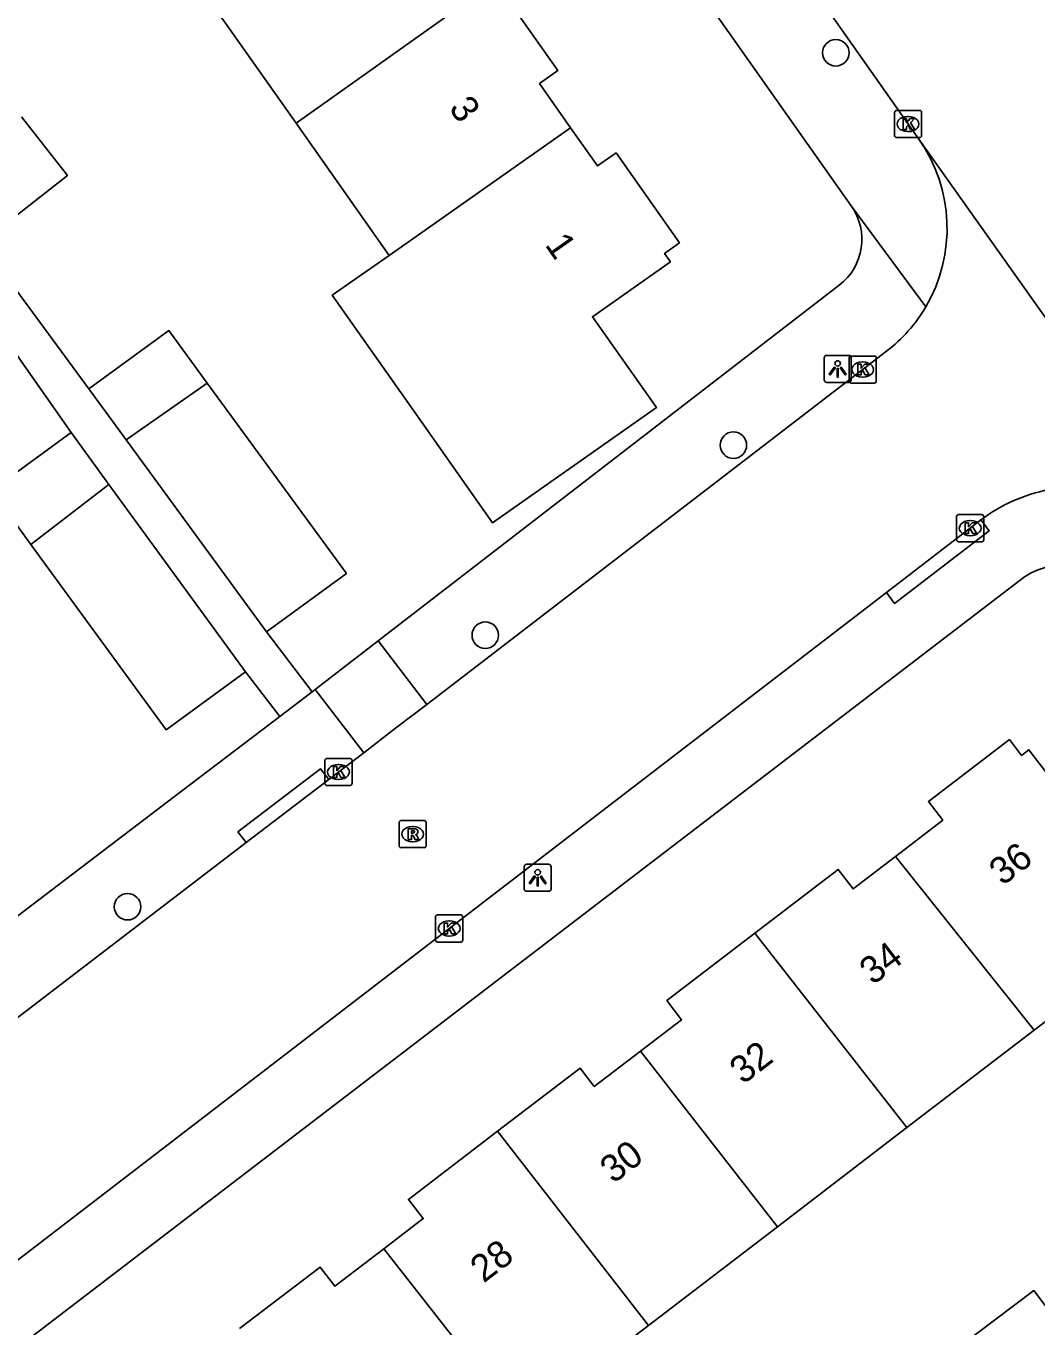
# Model space of a CAD drawing. Extents: x 159353 to 160616, y 385893 to 387321.
# Drawn here: x 160164.73 to 160202.02, y 386869.22 to 386917.21 of the extents above; entities that cross this region are included whole.
import ezdxf

# ---------------------------------------------------------------- set-up
doc = ezdxf.new("R2010")
doc.units = 0
for name, color, linetype in [('IMGEO_Boom', 7, 'Continuous'), ('IMGEO_Kolk', 7, 'Continuous'), ('IMGEO_Lichtpunt', 7, 'Continuous'), ('IMGEO_Muur', 7, 'Continuous'), ('IMGEO_Pand', 7, 'Continuous'), ('IMGEO_Pand_nummerreeks', 7, 'Continuous'), ('IMGEO_Rijbaan_lokaal_gesloten', 7, 'Continuous'), ('IMGEO_Rijbaan_lokaal_open', 7, 'Continuous'), ('IMGEO_Rioolput', 7, 'Continuous'), ('IMGEO_Voetpad_open', 7, 'Continuous')]:
    doc.layers.add(name, color=color, linetype=linetype)

msp = doc.modelspace()

# ---------------------------------------------------------------- linework, layer by layer
at = {"layer": 'IMGEO_Boom'}
for centre in [(160194.599, 386916.224), (160190.821, 386901.748), (160181.671, 386894.736), (160168.477, 386884.721)]:
    msp.add_circle(centre, 0.489, dxfattribs=at)
at = {"layer": 'IMGEO_Kolk'}
for p, q in [((160196.763, 386913.169), (160196.763, 386914.021)), ((160196.838, 386914.095), (160197.69, 386914.095)), ((160197.251, 386913.875), (160197.276, 386913.875)), ((160197.764, 386914.021), (160197.764, 386913.169)), ((160197.69, 386913.095), (160196.838, 386913.095)), ((160197.274, 386913.315), (160197.249, 386913.315)), ((160195.09, 386904.111), (160195.09, 386904.963)), ((160195.165, 386905.037), (160196.017, 386905.037)), ((160195.578, 386904.817), (160195.603, 386904.817)), ((160196.091, 386904.963), (160196.091, 386904.111)), ((160195.601, 386904.257), (160195.576, 386904.257)), ((160196.017, 386904.037), (160195.165, 386904.037)), ((160199.054, 386898.262), (160199.054, 386899.114)), ((160199.129, 386899.188), (160199.981, 386899.188)), ((160199.542, 386898.968), (160199.567, 386898.968)), ((160200.055, 386899.114), (160200.055, 386898.262)), ((160199.981, 386898.188), (160199.129, 386898.188)), ((160199.565, 386898.408), (160199.54, 386898.408)), ((160175.755, 386889.265), (160175.755, 386890.117)), ((160175.83, 386890.191), (160176.682, 386890.191)), ((160176.243, 386889.971), (160176.268, 386889.971)), ((160176.756, 386890.117), (160176.756, 386889.265)), ((160176.266, 386889.411), (160176.241, 386889.411)), ((160176.682, 386889.191), (160175.83, 386889.191)), ((160179.839, 386883.493), (160179.839, 386884.345)), ((160179.914, 386884.419), (160180.766, 386884.419)), ((160180.327, 386884.199), (160180.352, 386884.199)), ((160180.84, 386884.345), (160180.84, 386883.493)), ((160180.35, 386883.639), (160180.325, 386883.639)), ((160180.766, 386883.419), (160179.914, 386883.419))]:
    msp.add_line(p, q, dxfattribs=at)
for points in [[(160196.763, 386913.169), (160196.763, 386914.021)], [(160196.838, 386914.095), (160197.69, 386914.095)], [(160197.764, 386914.021), (160197.764, 386913.169)], [(160197.084, 386913.795), (160197.207, 386913.795), (160197.207, 386913.644), (160197.337, 386913.795), (160197.501, 386913.795), (160197.355, 386913.644), (160197.508, 386913.395), (160197.356, 386913.395), (160197.271, 386913.559), (160197.207, 386913.492), (160197.207, 386913.395), (160197.084, 386913.395), (160197.084, 386913.795)], [(160197.69, 386913.095), (160196.838, 386913.095)], [(160195.09, 386904.111), (160195.09, 386904.963)], [(160195.165, 386905.037), (160196.017, 386905.037)], [(160195.411, 386904.737), (160195.534, 386904.737), (160195.534, 386904.586), (160195.664, 386904.737), (160195.828, 386904.737), (160195.682, 386904.586), (160195.835, 386904.337), (160195.683, 386904.337), (160195.598, 386904.501), (160195.534, 386904.434), (160195.534, 386904.337), (160195.411, 386904.337), (160195.411, 386904.737)], [(160196.091, 386904.963), (160196.091, 386904.111)], [(160196.017, 386904.037), (160195.165, 386904.037)], [(160199.054, 386898.262), (160199.054, 386899.114)], [(160199.129, 386899.188), (160199.981, 386899.188)], [(160200.055, 386899.114), (160200.055, 386898.262)], [(160199.375, 386898.888), (160199.498, 386898.888), (160199.498, 386898.737), (160199.628, 386898.888), (160199.792, 386898.888), (160199.646, 386898.737), (160199.799, 386898.488), (160199.647, 386898.488), (160199.562, 386898.652), (160199.498, 386898.585), (160199.498, 386898.488), (160199.375, 386898.488), (160199.375, 386898.888)], [(160199.981, 386898.188), (160199.129, 386898.188)], [(160175.755, 386889.265), (160175.755, 386890.117)], [(160175.83, 386890.191), (160176.682, 386890.191)], [(160176.076, 386889.891), (160176.199, 386889.891), (160176.199, 386889.74), (160176.329, 386889.891), (160176.493, 386889.891), (160176.347, 386889.74), (160176.5, 386889.491), (160176.348, 386889.491), (160176.263, 386889.655), (160176.199, 386889.588), (160176.199, 386889.491), (160176.076, 386889.491), (160176.076, 386889.891)], [(160176.756, 386890.117), (160176.756, 386889.265)], [(160176.682, 386889.191), (160175.83, 386889.191)], [(160179.839, 386883.493), (160179.839, 386884.345)], [(160179.914, 386884.419), (160180.766, 386884.419)], [(160180.16, 386884.119), (160180.283, 386884.119), (160180.283, 386883.968), (160180.413, 386884.119), (160180.577, 386884.119), (160180.431, 386883.968), (160180.584, 386883.719), (160180.432, 386883.719), (160180.347, 386883.883), (160180.283, 386883.816), (160180.283, 386883.719), (160180.16, 386883.719), (160180.16, 386884.119)], [(160180.84, 386884.345), (160180.84, 386883.493)], [(160180.766, 386883.419), (160179.914, 386883.419)]]:
    msp.add_lwpolyline(points, dxfattribs=at)
for centre, start, end in [((160196.84, 386914.019), 91.552, 178.448), ((160196.84, 386914.019), 91.552, 178.448), ((160197.688, 386914.019), 1.552, 88.448), ((160197.688, 386914.019), 1.552, 88.448), ((160196.84, 386913.171), 181.552, 268.448), ((160196.84, 386913.171), 181.552, 268.448), ((160197.688, 386913.171), 271.552, 358.448), ((160197.688, 386913.171), 271.552, 358.448), ((160195.167, 386904.961), 91.552, 178.448), ((160195.167, 386904.961), 91.552, 178.448), ((160196.015, 386904.961), 1.552, 88.448), ((160196.015, 386904.961), 1.552, 88.448), ((160195.167, 386904.113), 181.552, 268.448), ((160195.167, 386904.113), 181.552, 268.448), ((160196.015, 386904.113), 271.552, 358.448), ((160196.015, 386904.113), 271.552, 358.448), ((160199.131, 386899.112), 91.552, 178.448), ((160199.131, 386899.112), 91.552, 178.448), ((160199.979, 386899.112), 1.552, 88.448), ((160199.979, 386899.112), 1.552, 88.448), ((160199.131, 386898.264), 181.552, 268.448), ((160199.131, 386898.264), 181.552, 268.448), ((160199.979, 386898.264), 271.552, 358.448), ((160199.979, 386898.264), 271.552, 358.448), ((160175.832, 386890.115), 91.552, 178.448), ((160175.832, 386890.115), 91.552, 178.448), ((160176.68, 386890.115), 1.552, 88.448), ((160176.68, 386890.115), 1.552, 88.448), ((160175.832, 386889.267), 181.552, 268.448), ((160175.832, 386889.267), 181.552, 268.448), ((160176.68, 386889.267), 271.552, 358.448), ((160176.68, 386889.267), 271.552, 358.448), ((160179.916, 386884.343), 91.552, 178.448), ((160179.916, 386884.343), 91.552, 178.448), ((160180.764, 386884.343), 1.552, 88.448), ((160180.764, 386884.343), 1.552, 88.448), ((160179.916, 386883.495), 181.552, 268.448), ((160179.916, 386883.495), 181.552, 268.448), ((160180.764, 386883.495), 271.552, 358.448), ((160180.764, 386883.495), 271.552, 358.448)]:
    msp.add_arc(centre, 0.0765, start, end, dxfattribs=at)
for centre, major_axis, ratio, start_param, end_param in [((160197.25, 386913.595), (-0.387, 0.002), 0.722429, 4.712389, 7.853982), ((160197.275, 386913.595), (-0.39, 0.002), 0.717154, 1.570796, 4.712389), ((160195.577, 386904.537), (-0.387, 0.002), 0.722429, 4.712389, 7.853982), ((160195.602, 386904.537), (-0.39, 0.002), 0.717154, 1.570796, 4.712389), ((160199.541, 386898.688), (-0.387, 0.002), 0.722429, 4.712389, 7.853982), ((160199.566, 386898.688), (-0.39, 0.002), 0.717154, 1.570796, 4.712389), ((160176.242, 386889.691), (-0.387, 0.002), 0.722429, 4.712389, 7.853982), ((160176.267, 386889.691), (-0.39, 0.002), 0.717154, 1.570796, 4.712389), ((160180.326, 386883.919), (-0.387, 0.002), 0.722429, 4.712389, 7.853982), ((160180.351, 386883.919), (-0.39, 0.002), 0.717154, 1.570796, 4.712389)]:
    msp.add_ellipse(centre, major_axis=major_axis, ratio=ratio, start_param=start_param, end_param=end_param, dxfattribs=at)
at = {"layer": 'IMGEO_Lichtpunt'}
for p, q in [((160194.169, 386904.966), (160194.169, 386904.159)), ((160194.169, 386904.966), (160194.169, 386904.159)), ((160195.071, 386905.061), (160194.263, 386905.061)), ((160195.071, 386905.061), (160194.263, 386905.061)), ((160195.165, 386904.159), (160195.165, 386904.966)), ((160195.165, 386904.159), (160195.165, 386904.966)), ((160194.263, 386904.065), (160195.071, 386904.065)), ((160194.263, 386904.065), (160195.071, 386904.065)), ((160183.104, 386886.193), (160183.104, 386885.386)), ((160183.104, 386886.193), (160183.104, 386885.386)), ((160184.006, 386886.288), (160183.198, 386886.288)), ((160184.006, 386886.288), (160183.198, 386886.288)), ((160184.1, 386885.386), (160184.1, 386886.193)), ((160184.1, 386885.386), (160184.1, 386886.193)), ((160183.198, 386885.292), (160184.006, 386885.292)), ((160183.198, 386885.292), (160184.006, 386885.292))]:
    msp.add_line(p, q, dxfattribs=at)
for points in [[(160194.543, 386904.63), (160194.582, 386904.602), (160194.394, 386904.34), (160194.356, 386904.367), (160194.543, 386904.63)], [(160194.645, 386904.582), (160194.692, 386904.582), (160194.692, 386904.26), (160194.645, 386904.26), (160194.645, 386904.582)], [(160194.755, 386904.602), (160194.793, 386904.629), (160194.98, 386904.367), (160194.941, 386904.339), (160194.755, 386904.602)], [(160183.478, 386885.857), (160183.517, 386885.829), (160183.329, 386885.567), (160183.291, 386885.594), (160183.478, 386885.857)], [(160183.58, 386885.809), (160183.627, 386885.809), (160183.627, 386885.487), (160183.58, 386885.487), (160183.58, 386885.809)], [(160183.69, 386885.829), (160183.728, 386885.856), (160183.915, 386885.594), (160183.876, 386885.566), (160183.69, 386885.829)]]:
    msp.add_lwpolyline(points, dxfattribs=at)
for centre in [(160194.668, 386904.764), (160183.603, 386885.991)]:
    msp.add_circle(centre, 0.0994, dxfattribs=at)
for centre, start, end in [((160194.263, 386904.966), 90, 180), ((160194.263, 386904.966), 90, 180), ((160195.071, 386904.966), 0, 90), ((160195.071, 386904.966), 0, 90), ((160194.263, 386904.159), 180, 270), ((160194.263, 386904.159), 180, 270), ((160195.071, 386904.159), 270, 0), ((160195.071, 386904.159), 270, 360), ((160183.198, 386886.193), 90, 180), ((160183.198, 386886.193), 90, 180), ((160184.006, 386886.193), 0, 90), ((160184.006, 386886.193), 0, 90), ((160183.198, 386885.386), 180, 270), ((160183.198, 386885.386), 180, 270), ((160184.006, 386885.386), 270, 0), ((160184.006, 386885.386), 270, 360)]:
    msp.add_arc(centre, 0.0946, start, end, dxfattribs=at)
at = {"layer": 'IMGEO_Muur'}
msp.add_lwpolyline([(160164.895, 386884.739), (160170.463, 386888.982)], dxfattribs=at)
at = {"layer": 'IMGEO_Pand'}
for points in [[(160174.692, 386913.625), (160182.032, 386918.849)], [(160182.032, 386918.849), (160184.343, 386915.565), (160183.666, 386915.088), (160184.817, 386913.453)], [(160171.23, 386918.543), (160174.692, 386913.625)], [(160164.569, 386913.862), (160166.258, 386911.693), (160163.568, 386909.597), (160161.775, 386911.899)], [(160178.123, 386908.75), (160174.692, 386913.625)], [(160184.817, 386913.453), (160185.807, 386912.047), (160186.494, 386912.53), (160188.833, 386909.207), (160188.285, 386908.821), (160188.501, 386908.513), (160185.623, 386906.487), (160187.982, 386903.134), (160181.939, 386898.881), (160178.995, 386903.063), (160176.029, 386907.276), (160178.123, 386908.75)], [(160184.817, 386913.453), (160178.123, 386908.75)], [(160167.053, 386903.822), (160170.001, 386905.976), (160171.417, 386904.038)], [(160168.429, 386901.939), (160167.053, 386903.822)], [(160171.417, 386904.038), (160168.429, 386901.939)], [(160171.417, 386904.038), (160176.546, 386897.017), (160173.598, 386894.863)], [(160164.904, 386898.088), (160163.455, 386900.075), (160166.392, 386902.217)], [(160166.392, 386902.217), (160167.79, 386900.301)], [(160173.598, 386894.863), (160168.429, 386901.939)], [(160167.79, 386900.301), (160164.904, 386898.088)], [(160167.79, 386900.301), (160172.831, 386893.392)], [(160172.831, 386893.392), (160169.895, 386891.249), (160164.904, 386898.088)], [(160196.802, 386886.578), (160198.541, 386887.909), (160198.012, 386888.601), (160201.002, 386890.889), (160201.45, 386890.303), (160201.724, 386890.513), (160202.909, 386888.965), (160205.888, 386891.244), (160209.767, 386886.175), (160201.913, 386880.164)], [(160191.618, 386883.749), (160194.686, 386886.097), (160195.235, 386885.379), (160196.802, 386886.578)], [(160201.913, 386880.164), (160196.802, 386886.578)], [(160187.401, 386879.394), (160188.911, 386880.55), (160188.367, 386881.261), (160191.618, 386883.749)], [(160191.618, 386883.749), (160197.222, 386876.573)], [(160201.913, 386880.164), (160197.222, 386876.573)], [(160182.119, 386876.436), (160185.167, 386878.769), (160185.69, 386878.085), (160187.401, 386879.394)], [(160187.401, 386879.394), (160192.446, 386872.918)], [(160177.926, 386872.101), (160179.38, 386873.214), (160178.836, 386873.924), (160182.119, 386876.436)], [(160182.119, 386876.436), (160187.69, 386869.278)], [(160197.222, 386876.573), (160192.446, 386872.918)], [(160192.446, 386872.918), (160187.69, 386869.278)], [(160172.61, 386869.157), (160175.577, 386871.428), (160176.12, 386870.719), (160177.926, 386872.101)], [(160182.967, 386865.664), (160177.926, 386872.101)], [(160199.094, 386868.45), (160201.9, 386870.563), (160204.074, 386867.676)], [(160187.69, 386869.278), (160182.967, 386865.664)]]:
    msp.add_lwpolyline(points, dxfattribs=at)
at = {"layer": 'IMGEO_Rijbaan_lokaal_gesloten'}
for points in [[(160197.663, 386913.031), (160174.922, 386945.352), (160153.355, 386975.972)], [(160208.444, 386897.843), (160197.663, 386913.031)]]:
    msp.add_lwpolyline(points, dxfattribs=at)
at = {"layer": 'IMGEO_Rijbaan_lokaal_open'}
for points in [[(160179.513, 386892.185), (160196.471, 386905.212)], [(160196.463, 386896.31), (160199.953, 386898.991)], [(160196.463, 386896.31), (160151.064, 386861.424), (160119.702, 386837.529), (160092.045, 386816.287), (160050.74, 386784.659)], [(160179.513, 386892.185), (160178.364, 386891.302), (160177.186, 386890.4)], [(160175.896, 386889.414), (160177.186, 386890.4)], [(160175.896, 386889.414), (160172.856, 386887.088)], [(160155.806, 386874.043), (160172.856, 386887.088)]]:
    msp.add_lwpolyline(points, dxfattribs=at)
for centre, radius, start, end in [((160192.989, 386909.744), 5.714, 329.5672, 35.1199), ((160193.002, 386909.731), 5.697, 307.5159, 329.6136), ((160203.609, 386894.149), 6.067, 100.935, 127.0536)]:
    msp.add_arc(centre, radius, start, end, dxfattribs=at)
at = {"layer": 'IMGEO_Rioolput'}
for p, q in [((160178.566, 386887.9), (160179.418, 386887.9)), ((160178.491, 386886.974), (160178.491, 386887.826)), ((160178.979, 386887.68), (160179.004, 386887.68)), ((160179.492, 386887.826), (160179.492, 386886.974)), ((160179.002, 386887.12), (160178.977, 386887.12)), ((160179.418, 386886.9), (160178.566, 386886.9))]:
    msp.add_line(p, q, dxfattribs=at)
for points in [[(160178.566, 386887.9), (160179.418, 386887.9)], [(160178.491, 386886.974), (160178.491, 386887.826)], [(160179.08, 386887.598), (160178.828, 386887.6), (160178.828, 386887.2)], [(160179.006, 386887.519), (160178.952, 386887.519), (160178.952, 386887.438)], [(160178.952, 386887.438), (160179.004, 386887.438)], [(160179.492, 386887.826), (160179.492, 386886.974)], [(160178.828, 386887.2), (160178.952, 386887.2), (160178.952, 386887.362), (160178.963, 386887.362)], [(160179.01, 386887.333), (160179.081, 386887.2), (160179.221, 386887.2), (160179.156, 386887.326)], [(160179.418, 386886.9), (160178.566, 386886.9)]]:
    msp.add_lwpolyline(points, dxfattribs=at)
for centre, radius, start, end in [((160178.568, 386887.824), 0.0765, 91.552, 178.448), ((160178.568, 386887.824), 0.0765, 91.552, 178.448), ((160179.416, 386887.824), 0.0765, 1.552, 88.448), ((160179.416, 386887.824), 0.0765, 1.552, 88.448), ((160178.988, 386887.627), 0.19, 274.7715, 282.9687), ((160179.012, 386887.423), 0.0964, 77.0061, 93.1865), ((160179.026, 386887.48), 0.0378, 276.6634, 79.6772), ((160179.079, 386887.488), 0.109, 350.3612, 89.416), ((160179.077, 386887.488), 0.112, 277.5842, 350.9817), ((160178.568, 386886.976), 0.0765, 181.552, 268.448), ((160178.568, 386886.976), 0.0765, 181.552, 268.448), ((160178.962, 386887.309), 0.0533, 26.0293, 88.6989), ((160179.061, 386887.273), 0.108, 29.5134, 73.7905), ((160179.416, 386886.976), 0.0765, 271.552, 358.448), ((160179.416, 386886.976), 0.0765, 271.552, 358.448)]:
    msp.add_arc(centre, radius, start, end, dxfattribs=at)
for centre, major_axis, ratio, start_param, end_param in [((160178.978, 386887.4), (-0.387, 0.002), 0.722429, 4.712389, 7.853982), ((160179.003, 386887.4), (-0.39, 0.002), 0.717154, 1.570796, 4.712389)]:
    msp.add_ellipse(centre, major_axis=major_axis, ratio=ratio, start_param=start_param, end_param=end_param, dxfattribs=at)
at = {"layer": 'IMGEO_Voetpad_open'}
for points in [[(160166.032, 386951.887), (160195.169, 386910.574)], [(160167.053, 386903.822), (160148.681, 386928.828)], [(160195.169, 386910.574), (160197.916, 386906.849)], [(160194.726, 386907.646), (160177.717, 386894.531)], [(160164.291, 386905.21), (160166.392, 386902.217)], [(160199.953, 386898.991), (160200.26, 386898.588), (160196.766, 386895.913), (160196.463, 386896.31)], [(160201.563, 386896.896), (160110.499, 386827.185)], [(160175.281, 386892.654), (160173.598, 386894.863)], [(160175.394, 386892.74), (160177.717, 386894.531)], [(160177.717, 386894.531), (160179.513, 386892.185)], [(160172.831, 386893.392), (160174.087, 386891.744)], [(160175.394, 386892.74), (160175.281, 386892.654)], [(160177.186, 386890.4), (160175.394, 386892.74)], [(160175.281, 386892.654), (160174.087, 386891.744)], [(160174.087, 386891.744), (160170.463, 386888.982), (160164.895, 386884.739), (160154.585, 386876.882)], [(160172.856, 386887.088), (160172.55, 386887.482), (160175.59, 386889.808), (160175.896, 386889.414)]]:
    msp.add_lwpolyline(points, dxfattribs=at)
for centre, radius, start, end in [((160193.417, 386909.342), 2.142, 307.6644, 35.1286), ((160203.084, 386894.473), 2.861, 35.1482, 122.1235)]:
    msp.add_arc(centre, radius, start, end, dxfattribs=at)

# ---------------------------------------------------------------- texts
at = {"layer": 'IMGEO_Pand_nummerreeks'}
for s, rotation, p in [('3', 305.1199, (160180.301, 386914.177)), ('1', 305.1221, (160183.847, 386909.135)), ('36', 37.4326, (160200.75, 386885.469)), ('34', 37.4326, (160195.965, 386881.806)), ('32', 37.4326, (160191.177, 386878.141)), ('30', 37.4326, (160186.397, 386874.481)), ('28', 37.4326, (160181.611, 386870.818))]:
    msp.add_text(s, height=1, rotation=rotation, dxfattribs=at).set_placement(p)

doc.saveas('drawing.dxf')
